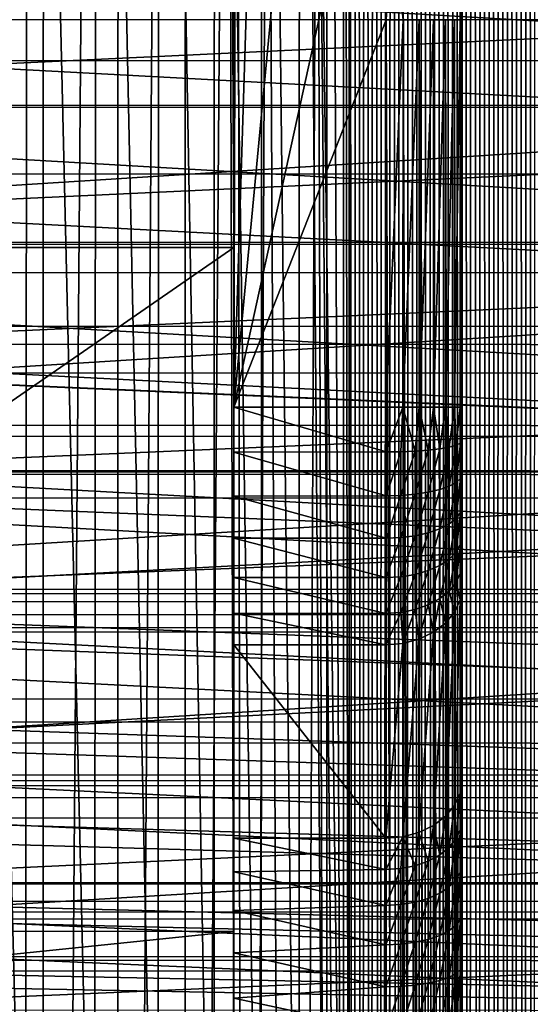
# Model space of a CAD drawing. Header units: metres. Extents: x -205 to 205, y -104 to 104.
# Tile 316 of 656: x -72.22 to -65.51, y -12.92 to 0.04. Entities that reach past the tile are written whole.
import ezdxf

# ---------------------------------------------------------------- set-up
doc = ezdxf.new("R2010")
doc.units = ezdxf.units.M
doc.layers.add('solid_01_2-CONSUMER_EHM_BOX_SW0001', color=7, linetype='CONTINUOUS')

msp = doc.modelspace()

# ---------------------------------------------------------------- linework, layer by layer
at = {"layer": 'solid_01_2-CONSUMER_EHM_BOX_SW0001'}
for points in [[(-200.010849, -74.958488), (-200.010773, 75.041512), (-0.010778, 75.04142)], [(-0.010849, -74.95858), (-200.010849, -74.958488), (-0.010778, 75.04142)], [(-72.977303, -62.878845, 75), (-71.906097, 62.433506, 75), (-72.963776, 62.954468, 75)], [(-72.977303, -62.878845, 75), (-71.91951, -62.358109, 75), (-71.906097, 62.433506, 75)], [(-71.91951, -62.358109, 75), (-70.92572, 61.778858, 75), (-71.906097, 62.433506, 75)], [(-71.91951, -62.358109, 75), (-70.938995, -61.703674, 75), (-70.92572, 61.778858, 75)], [(-70.938995, -61.703674, 75), (-70.038704, 61.001064, 75), (-70.92572, 61.778858, 75)], [(-70.938995, -61.703674, 75), (-70.051804, -60.926071, 75), (-70.038704, 61.001064, 75)], [(-70.051804, -60.926071, 75), (-69.493141, 14.287043, 75), (-70.038704, 61.001064, 75)], [(-67.891357, 25.041451, 1.5), (-67.831909, -57.8419, 1.5), (-67.794312, 57.908562, 1.5)], [(-67.831909, -57.8419, 1.5), (-67.719505, -57.792744, 1.5), (-67.794312, 57.908562, 1.5)], [(-67.719505, -57.792744, 1.5), (-67.681831, 57.860203, 1.5), (-67.794312, 57.908562, 1.5)], [(-67.719505, -57.792744, 1.5), (-67.605576, -57.745773, 1.5), (-67.681831, 57.860203, 1.5)], [(-67.605576, -57.745773, 1.5), (-67.567947, 57.813984, 1.5), (-67.681831, 57.860203, 1.5)], [(-67.605576, -57.745773, 1.5), (-67.490395, -57.701077, 1.5), (-67.567947, 57.813984, 1.5)], [(-67.490395, -57.701077, 1.5), (-67.452911, 57.770031, 1.5), (-67.567947, 57.813984, 1.5)], [(-67.490395, -57.701077, 1.5), (-67.374199, -57.658749, 1.5), (-67.452911, 57.770031, 1.5)], [(-67.374199, -57.658749, 1.5), (-67.336975, 57.728474, 1.5), (-67.452911, 57.770031, 1.5)], [(-67.374199, -57.658749, 1.5), (-67.257248, -57.618885, 1.5), (-67.336975, 57.728474, 1.5)], [(-67.257248, -57.618885, 1.5), (-67.220383, 57.689438, 1.5), (-67.336975, 57.728474, 1.5)], [(-67.257248, -57.618885, 1.5), (-67.139801, -57.581585, 1.5), (-67.220383, 57.689438, 1.5)], [(-67.139801, -57.581585, 1.5), (-67.103386, 57.653046, 1.5), (-67.220383, 57.689438, 1.5)], [(-67.139801, -57.581585, 1.5), (-67.02211, -57.546936, 1.5), (-67.103386, 57.653046, 1.5)], [(-67.02211, -57.546936, 1.5), (-66.986244, 57.619427, 1.5), (-67.103386, 57.653046, 1.5)], [(-67.02211, -57.546936, 1.5), (-66.904427, -57.515041, 1.5), (-66.986244, 57.619427, 1.5)], [(-66.904427, -57.515041, 1.5), (-66.869194, 57.588703, 1.5), (-66.986244, 57.619427, 1.5)], [(-66.904427, -57.515041, 1.5), (-66.787018, -57.485989, 1.5), (-66.869194, 57.588703, 1.5)], [(-66.787018, -57.485989, 1.5), (-66.751717, 57.560741, 1.5), (-66.869194, 57.588703, 1.5)], [(-66.787018, -57.485989, 1.5), (-66.669449, -57.45969, 1.5), (-66.751717, 57.560741, 1.5)], [(-66.669449, -57.45969, 1.5), (-66.633224, 57.535316, 1.5), (-66.751717, 57.560741, 1.5)], [(-66.669449, -57.45969, 1.5), (-66.551208, -57.435986, 1.5), (-66.633224, 57.535316, 1.5)], [(-66.551208, -57.435986, 1.5), (-66.51387, 57.512444, 1.5), (-66.633224, 57.535316, 1.5)], [(-66.551208, -57.435986, 1.5), (-66.432388, -57.414871, 1.5), (-66.51387, 57.512444, 1.5)], [(-66.432388, -57.414871, 1.5), (-66.393837, 57.492126, 1.5), (-66.51387, 57.512444, 1.5)], [(-66.432388, -57.414871, 1.5), (-66.313095, -57.396351, 1.5), (-66.393837, 57.492126, 1.5)], [(-66.313095, -57.396351, 1.5), (-66.2733, 57.474377, 1.5), (-66.393837, 57.492126, 1.5)], [(-66.313095, -57.396351, 1.5), (-66.193413, -57.380421, 1.5), (-66.2733, 57.474377, 1.5)], [(-66.193413, -57.380421, 1.5), (-66.152412, 57.459194, 1.5), (-66.2733, 57.474377, 1.5)], [(-66.193413, -57.380421, 1.5), (-66.073456, -57.367085, 1.5), (-66.152412, 57.459194, 1.5)], [(-66.073456, -57.367085, 1.5), (-66.031349, 57.446594, 1.5), (-66.152412, 57.459194, 1.5)], [(-66.073456, -57.367085, 1.5), (-65.953308, -57.356335, 1.5), (-66.031349, 57.446594, 1.5)], [(-65.953308, -57.356335, 1.5), (-65.910286, 57.436581, 1.5), (-66.031349, 57.446594, 1.5)], [(-65.953308, -57.356335, 1.5), (-65.833076, -57.348175, 1.5), (-65.910286, 57.436581, 1.5)], [(-65.833076, -57.348175, 1.5), (-65.789383, 57.429161, 1.5), (-65.910286, 57.436581, 1.5)], [(-65.833076, -57.348175, 1.5), (-65.71286, -57.342609, 1.5), (-65.789383, 57.429161, 1.5)], [(-65.71286, -57.342609, 1.5), (-65.668823, 57.424343, 1.5), (-65.789383, 57.429161, 1.5)], [(-65.71286, -57.342609, 1.5), (-65.592758, -57.339626, 1.5), (-65.668823, 57.424343, 1.5)], [(-65.592758, -57.339626, 1.5), (-65.548759, 57.422134, 1.5), (-65.668823, 57.424343, 1.5)], [(-65.592758, -57.339626, 1.5), (-65.47287, -57.339233, 1.5), (-65.548759, 57.422134, 1.5)], [(-65.47287, -57.339233, 1.5), (-65.428864, 57.422527, 1.5), (-65.548759, 57.422134, 1.5)], [(-67.966209, 24.014843, 1.5), (-67.89138, -24.958549, 1.5), (-67.891357, 25.041451, 1.5)], [(-67.89138, -24.958549, 1.5), (-67.831909, -57.8419, 1.5), (-67.891357, 25.041451, 1.5)], [(-67.966209, 24.014843, 1.5), (-68.184288, 23.021564, 1.5), (-67.966019, -23.930836, 1.5)], [(-67.966209, 24.014843, 1.5), (-67.966019, -23.930836, 1.5), (-67.89138, -24.958549, 1.5)], [(-68.184288, 23.021564, 1.5), (-68.544762, 22.063871, 1.5), (-68.186424, -22.932539, 1.5)], [(-68.184288, 23.021564, 1.5), (-68.186424, -22.932539, 1.5), (-67.966019, -23.930836, 1.5)], [(-83.907471, -2.960126, 63.099998), (-69.504471, 22.103218, 63.099998), (-69.493141, 14.287085, 63.099998)], [(-83.907471, -2.960126, 63.099998), (-69.623573, 21.913668, 63.099998), (-69.504471, 22.103218, 63.099998)], [(-68.544762, 22.063871, 1.5), (-69.039803, 21.165899, 1.5), (-68.551567, -21.966539, 1.5)], [(-68.544762, 22.063871, 1.5), (-68.551567, -21.966539, 1.5), (-68.186424, -22.932539, 1.5)], [(-83.907471, -2.960126, 63.099998), (-69.782074, 21.755184, 63.099998), (-69.623573, 21.913668, 63.099998)], [(-83.907471, -2.960126, 63.099998), (-69.971642, 21.63611, 63.099998), (-69.782074, 21.755184, 63.099998)], [(-83.907471, -2.960126, 63.099998), (-70.182861, 21.562212, 63.099998), (-69.971642, 21.63611, 63.099998)], [(-83.907471, -2.960126, 63.099998), (-70.405495, 21.537128, 63.099998), (-70.182861, 21.562212, 63.099998)], [(-83.907471, -2.960126, 63.099998), (-72.301331, 21.537266, 63.099998), (-70.405495, 21.537128, 63.099998)], [(-69.039803, 21.165899, 1.5), (-69.65786, 20.347298, 1.5), (-69.051064, -21.065544, 1.5)], [(-69.039803, 21.165899, 1.5), (-69.051064, -21.065544, 1.5), (-68.551567, -21.966539, 1.5)], [(-69.65786, 20.347298, 1.5), (-70.389992, 19.625406, 1.5), (-69.673546, -20.246559, 1.5)], [(-69.65786, 20.347298, 1.5), (-69.673546, -20.246559, 1.5), (-69.051064, -21.065544, 1.5)], [(-70.389992, 19.625406, 1.5), (-71.215523, 19.018623, 1.5), (-70.410042, -19.525528, 1.5)], [(-70.389992, 19.625406, 1.5), (-70.410042, -19.525528, 1.5), (-69.673546, -20.246559, 1.5)], [(-71.215523, 19.018623, 1.5), (-72.121605, 18.534857, 1.5), (-71.239059, -18.920963, 1.5)], [(-71.215523, 19.018623, 1.5), (-71.239059, -18.920963, 1.5), (-70.410042, -19.525528, 1.5)], [(-72.121605, 18.534857, 1.5), (-73.090408, 18.186392, 1.5), (-72.147453, -18.440508, 1.5)], [(-72.121605, 18.534857, 1.5), (-72.147453, -18.440508, 1.5), (-71.239059, -18.920963, 1.5)], [(-73.090408, 18.186392, 1.5), (-73.116669, -18.096111, 1.5), (-72.147453, -18.440508, 1.5)], [(-83.907471, -2.960126, 63.099998), (-69.493141, 14.287085, 63.099998), (-69.407471, -2.962202, 63.099998)], [(-70.051804, -60.926071, 75), (-69.273949, -60.039104, 75), (-69.493141, 14.287043, 75)], [(-69.493141, 14.287085, 63.099998), (-69.361198, 11.669159, 63.099998), (-69.407471, -2.962202, 63.099998)], [(-69.273949, -60.039104, 75), (-69.361191, 11.669121, 75), (-69.493141, 14.287043, 75)], [(-69.361198, 11.669159, 63.099998), (-69.407768, -5.062517, 63.099998), (-69.407471, -2.962202, 63.099998)], [(-69.361198, 11.669159, 63.099998), (-68.966331, 9.07783, 63.099998), (-69.407768, -5.062517, 63.099998)], [(-69.273949, -60.039104, 75), (-68.966324, 9.077796, 75), (-69.361191, 11.669121, 75)], [(-68.966331, 9.07783, 63.099998), (-68.312561, 6.539456, 63.099998), (-69.407768, -5.062517, 63.099998)], [(-69.273949, -60.039104, 75), (-68.619232, -59.058781, 75), (-68.966324, 9.077796, 75)], [(-68.619232, -59.058781, 75), (-68.312546, 6.539425, 75), (-68.966324, 9.077796, 75)], [(-68.312561, 6.539456, 63.099998), (-67.406754, 4.080335, 63.099998), (-69.407768, -5.062517, 63.099998)], [(-68.619232, -59.058781, 75), (-68.098198, -58.001133, 75), (-68.312546, 6.539425, 75)], [(-68.312546, 6.539425, 75), (-67.490807, -55.727959, 75), (-67.406898, 2.058607, 75)], [(-67.719482, -56.882935, 75), (-67.490807, -55.727959, 75), (-68.312546, 6.539425, 75)], [(-68.098198, -58.001133, 75), (-67.719482, -56.882935, 75), (-68.312546, 6.539425, 75)], [(-67.406754, 4.080335, 63.099998), (-67.407043, 0.037213, 63.099998), (-69.407768, -5.062517, 63.099998)], [(-67.16478, 4.080317, 63.129715), (-67.407043, 0.037213, 63.099998), (-67.406754, 4.080335, 63.099998)], [(-67.16478, 4.080317, 63.129715), (-67.184517, 0.03748, 63.125072), (-67.407043, 0.037213, 63.099998)], [(-66.419067, 4.080264, 74.156464), (-66.432114, 0.037372, 74.222519), (-66.407043, 0.037105, 74)], [(-66.432114, 0.037372, 63.87748), (-66.406464, 4.080263, 64.099998), (-66.407043, 0.037105, 64.099998)], [(-66.419067, 4.080264, 74.156464), (-66.407043, 0.037105, 74), (-66.410027, 4.080264, 74.080902)], [(-66.410027, 4.080264, 74.080902), (-66.407043, 0.037105, 74), (-66.406464, 4.080263, 74)], [(-66.406464, 4.080263, 64.099998), (-66.406464, 4.080263, 74), (-66.407043, 0.037105, 74)], [(-66.407043, 0.037105, 64.099998), (-66.406464, 4.080263, 64.099998), (-66.407043, 0.037105, 74)], [(-46.500172, 0.03431, 41.999992), (-84.500168, 0.039726, 41.999992), (-84.499878, 2.071495, 41.88168)], [(-46.500172, 0.03431, 41.999992), (-84.499878, 2.071495, 41.88168), (-46.499882, 2.066105, 41.881676)], [(-67.407043, 0.037213, 75), (-67.406898, 2.058607, 75), (-67.490807, -55.727959, 75)], [(-67.184517, 0.03748, 74.97493), (-67.406898, 2.058607, 75), (-67.407043, 0.037213, 75)], [(-46.499901, 1.919465, 46.820545), (-84.499901, 1.924944, 46.820545), (-84.500244, -0.499419, 46.893497)], [(-46.499901, 1.919465, 46.820545), (-84.500244, -0.499419, 46.893497), (-46.500248, -0.50488, 46.893497)], [(-46.500332, -1.091686, 2.349644), (-84.500328, -1.08629, 2.349648), (-84.500015, 1.143287, 2.252324)], [(-46.500011, 1.137869, 2.252324), (-46.500332, -1.091686, 2.349644), (-84.500015, 1.143287, 2.252324)], [(-46.500076, 0.688409, 7.152124), (-84.500076, 0.693885, 7.152123), (-84.500336, -1.112733, 7.285743)], [(-46.500336, -1.118212, 7.285748), (-46.500076, 0.688409, 7.152124), (-84.500336, -1.112733, 7.285743)], [(-46.500462, -1.997097, 41.881672), (-84.500458, -1.991672, 41.881668), (-84.500168, 0.039726, 41.999992)], [(-46.500462, -1.997097, 41.881672), (-84.500168, 0.039726, 41.999992), (-46.500172, 0.03431, 41.999992)], [(-67.407768, -5.062804, 63.099998), (-69.407768, -5.062517, 63.099998), (-67.407043, 0.037213, 63.099998)], [(-67.490807, -55.727959, 75), (-67.414856, -54.562489, 75), (-67.407043, 0.037213, 75)], [(-67.193428, -54.562519, 74.975174), (-67.407043, 0.037213, 75), (-67.414856, -54.562489, 75)], [(-67.184517, 0.03748, 63.125072), (-67.407768, -5.062804, 63.099998), (-67.407043, 0.037213, 63.099998)], [(-67.184517, 0.03748, 63.125072), (-67.185249, -5.062835, 63.125072), (-67.407768, -5.062804, 63.099998)], [(-67.184517, 0.03748, 74.97493), (-67.407043, 0.037213, 75), (-67.193428, -54.562519, 74.975174)], [(-67.184517, 0.03748, 74.97493), (-67.193428, -54.562519, 74.975174), (-66.981781, -54.56255, 74.90136)], [(-67.184517, 0.03748, 63.125072), (-66.97316, 0.03745, 63.199032), (-67.185249, -5.062835, 63.125072)], [(-66.97316, 0.03745, 63.199032), (-66.973885, -5.062866, 63.199032), (-67.185249, -5.062835, 63.125072)], [(-66.97316, 0.03745, 74.90097), (-67.184517, 0.03748, 74.97493), (-66.981781, -54.56255, 74.90136)], [(-66.97316, 0.03745, 74.90097), (-66.981781, -54.56255, 74.90136), (-66.791893, -54.562576, 74.782249)], [(-66.97316, 0.03745, 63.199032), (-66.783554, 0.037423, 63.318169), (-66.973885, -5.062866, 63.199032)], [(-66.783554, 0.037423, 63.318169), (-66.784279, -5.062893, 63.318169), (-66.973885, -5.062866, 63.199032)], [(-66.783554, 0.037423, 74.78183), (-66.97316, 0.03745, 74.90097), (-66.791893, -54.562576, 74.782249)], [(-66.783554, 0.037423, 74.78183), (-66.791893, -54.562576, 74.782249), (-66.633308, -54.562599, 74.62384)], [(-66.783554, 0.037423, 63.318169), (-66.625206, 0.0374, 63.476509), (-66.784279, -5.062893, 63.318169)], [(-66.625206, 0.0374, 63.476509), (-66.625938, -5.062915, 63.476509), (-66.784279, -5.062893, 63.318169)], [(-66.625206, 0.0374, 74.623489), (-66.783554, 0.037423, 74.78183), (-66.633308, -54.562599, 74.62384)], [(-66.625206, 0.0374, 74.623489), (-66.633308, -54.562599, 74.62384), (-66.513985, -54.562618, 74.43409)], [(-66.625206, 0.0374, 63.476509), (-66.506073, 0.037383, 63.666115), (-66.625938, -5.062915, 63.476509)], [(-66.506073, 0.037383, 63.666115), (-66.506805, -5.062932, 63.666115), (-66.625938, -5.062915, 63.476509)], [(-66.506073, 0.037383, 74.433884), (-66.625206, 0.0374, 74.623489), (-66.513985, -54.562618, 74.43409)], [(-66.506073, 0.037383, 74.433884), (-66.513985, -54.562618, 74.43409), (-66.439926, -54.562626, 74.222519)], [(-66.506073, 0.037383, 63.666115), (-66.432114, 0.037372, 63.87748), (-66.506805, -5.062932, 63.666115)], [(-66.432114, 0.037372, 63.87748), (-66.432846, -5.062943, 63.87748), (-66.506805, -5.062932, 63.666115)], [(-66.432114, 0.037372, 74.222519), (-66.506073, 0.037383, 74.433884), (-66.439926, -54.562626, 74.222519)], [(-66.432114, 0.037372, 74.222519), (-66.439926, -54.562626, 74.222519), (-66.414856, -54.56263, 74)], [(-66.432114, 0.037372, 63.87748), (-66.407043, 0.037105, 64.099998), (-66.432846, -5.062943, 63.87748)], [(-66.432846, -5.062943, 63.87748), (-66.407043, 0.037105, 64.099998), (-66.407768, -5.062947, 64.099998)], [(-66.432114, 0.037372, 74.222519), (-66.414856, -54.56263, 74), (-66.407043, 0.037105, 74)], [(-66.408928, -13.127284, 69.946754), (-66.407043, 0.037105, 74), (-66.414856, -54.56263, 74)], [(-66.408928, -13.127284, 69.946754), (-66.408821, -12.406877, 69.78791), (-66.407043, 0.037105, 74)], [(-66.408821, -12.406877, 69.78791), (-66.408722, -11.716921, 69.526802), (-66.407043, 0.037105, 74)], [(-66.408722, -11.716921, 69.526802), (-66.407043, 0.037105, 64.099998), (-66.407043, 0.037105, 74)], [(-66.408722, -11.716921, 69.526802), (-66.40863, -11.071856, 69.168877), (-66.407043, 0.037105, 64.099998)], [(-66.40863, -11.071856, 69.168877), (-66.408546, -10.485178, 68.721642), (-66.407043, 0.037105, 64.099998)], [(-66.408546, -10.485178, 68.721642), (-66.407768, -5.062947, 64.099998), (-66.407043, 0.037105, 64.099998)], [(-46.500248, -0.50488, 46.893497), (-84.500244, -0.499419, 46.893497), (-84.500595, -2.917204, 46.703945)], [(-46.500248, -0.50488, 46.893497), (-84.500595, -2.917204, 46.703945), (-46.500595, -2.922658, 46.703941)], [(-46.500648, -3.29645, 2.696016), (-84.500648, -3.29105, 2.696025), (-84.500328, -1.08629, 2.349648)], [(-46.500336, -1.118212, 7.285748), (-84.500336, -1.112733, 7.285743), (-84.500587, -2.889976, 7.636156)], [(-46.500591, -2.895425, 7.636158), (-46.500336, -1.118212, 7.285748), (-84.500587, -2.889976, 7.636156)], [(-46.500332, -1.091686, 2.349644), (-46.500648, -3.29645, 2.696016), (-84.500328, -1.08629, 2.349648)], [(-46.500748, -4.00106, 41.528336), (-84.500748, -3.99563, 41.528332), (-84.500458, -1.991672, 41.881668)], [(-46.500748, -4.00106, 41.528336), (-84.500458, -1.991672, 41.881668), (-46.500462, -1.997097, 41.881672)], [(-46.500595, -2.922658, 46.703941), (-84.500595, -2.917204, 46.703945), (-84.500938, -5.300379, 46.254101)], [(-46.500595, -2.922658, 46.703941), (-84.500938, -5.300379, 46.254101), (-46.500935, -5.305828, 46.254097)], [(-46.500591, -2.895425, 7.636158), (-84.500587, -2.889976, 7.636156), (-84.500839, -4.611955, 8.198239)], [(-46.500835, -4.617381, 8.198234), (-46.500591, -2.895425, 7.636158), (-84.500839, -4.611955, 8.198239)], [(-83.907471, -2.960126, 69.5), (-83.907471, -2.960126, 63.099998), (-69.407471, -2.962202, 63.099998)], [(-83.907471, -2.960126, 69.5), (-69.407471, -2.962202, 63.099998), (-82.407471, -2.960341, 69.5)], [(-82.40876, -11.96034, 72), (-82.407471, -2.960341, 72), (-69.407471, -2.962202, 72)], [(-82.40876, -11.96034, 72), (-69.407471, -2.962202, 72), (-69.40876, -11.962202, 72)], [(-82.407471, -2.960341, 72), (-69.407471, -2.962202, 63.099998), (-69.407471, -2.962202, 72)], [(-82.407471, -2.960341, 69.5), (-69.407471, -2.962202, 63.099998), (-82.407471, -2.960341, 72)], [(-69.40876, -11.962202, 72), (-69.407471, -2.962202, 72), (-69.40876, -11.962202, 69)], [(-69.408722, -11.685568, 68.37471), (-69.40876, -11.962202, 69), (-69.407471, -2.962202, 72)], [(-69.408646, -11.178122, 67.99958), (-69.408722, -11.685568, 68.37471), (-69.407471, -2.962202, 72)], [(-69.408585, -10.734015, 67.550735), (-69.408646, -11.178122, 67.99958), (-69.407471, -2.962202, 72)], [(-69.408218, -8.190389, 64.549263), (-69.408585, -10.734015, 67.550735), (-69.407471, -2.962202, 72)], [(-69.408157, -7.775559, 64.126015), (-69.408218, -8.190389, 64.549263), (-69.407471, -2.962202, 72)], [(-69.408089, -7.304389, 63.76722), (-69.408157, -7.775559, 64.126015), (-69.407471, -2.962202, 72)], [(-69.40802, -6.786173, 63.479912), (-69.408089, -7.304389, 63.76722), (-69.407471, -2.962202, 72)], [(-69.407936, -6.231952, 63.270321), (-69.40802, -6.786173, 63.479912), (-69.407471, -2.962202, 72)], [(-69.407852, -5.653604, 63.142838), (-69.407936, -6.231952, 63.270321), (-69.407471, -2.962202, 72)], [(-69.407768, -5.062517, 63.099998), (-69.407852, -5.653604, 63.142838), (-69.407471, -2.962202, 72)], [(-69.407768, -5.062517, 63.099998), (-69.407471, -2.962202, 72), (-69.407471, -2.962202, 63.099998)], [(-46.500957, -5.448414, 3.287052), (-84.500954, -5.443007, 3.287064), (-84.500648, -3.29105, 2.696025)], [(-46.500648, -3.29645, 2.696016), (-46.500957, -5.448414, 3.287052), (-84.500648, -3.29105, 2.696025)], [(-46.501026, -5.950834, 40.944622), (-84.50103, -5.945394, 40.944622), (-84.500748, -3.99563, 41.528332)], [(-46.501026, -5.950834, 40.944622), (-84.500748, -3.99563, 41.528332), (-46.500748, -4.00106, 41.528336)], [(-84.500786, -4.235293, 36.246159), (-84.501022, -5.911191, 40.850651), (-46.501022, -5.916632, 40.850651)], [(-46.501022, -5.9025, 35.524918), (-84.501022, -5.897084, 35.524906), (-84.500786, -4.235293, 36.246159)], [(-84.500786, -4.235293, 36.246159), (-46.501022, -5.916632, 40.850651), (-46.500782, -4.240733, 36.246159)], [(-46.501022, -5.9025, 35.524918), (-84.500786, -4.235293, 36.246159), (-46.500782, -4.240733, 36.246159)], [(-46.500835, -4.617381, 8.198234), (-84.500839, -4.611955, 8.198239), (-84.501068, -6.253451, 8.963682)], [(-46.501072, -6.258863, 8.963667), (-46.500835, -4.617381, 8.198234), (-84.501068, -6.253451, 8.963682)], [(-67.407852, -5.651374, 63.142467), (-69.407852, -5.653604, 63.142838), (-69.407768, -5.062517, 63.099998)], [(-67.407852, -5.651374, 63.142467), (-69.407768, -5.062517, 63.099998), (-67.407768, -5.062804, 63.099998)], [(-67.407852, -5.651374, 63.142467), (-67.407768, -5.062804, 63.099998), (-67.185249, -5.062835, 63.125072)], [(-67.212761, -5.648643, 63.16148), (-67.407852, -5.651374, 63.142467), (-67.185249, -5.062835, 63.125072)], [(-67.025169, -5.640501, 63.217796), (-67.212761, -5.648643, 63.16148), (-67.185249, -5.062835, 63.125072)], [(-67.025169, -5.640501, 63.217796), (-67.185249, -5.062835, 63.125072), (-66.973885, -5.062866, 63.199032)], [(-66.85228, -5.627261, 63.30925), (-67.025169, -5.640501, 63.217796), (-66.973885, -5.062866, 63.199032)], [(-66.85228, -5.627261, 63.30925), (-66.973885, -5.062866, 63.199032), (-66.784279, -5.062893, 63.318169)], [(-66.700745, -5.609429, 63.432323), (-66.85228, -5.627261, 63.30925), (-66.784279, -5.062893, 63.318169)], [(-66.700745, -5.609429, 63.432323), (-66.784279, -5.062893, 63.318169), (-66.625938, -5.062915, 63.476509)], [(-66.576378, -5.587694, 63.582291), (-66.700745, -5.609429, 63.432323), (-66.625938, -5.062915, 63.476509)], [(-66.576378, -5.587694, 63.582291), (-66.625938, -5.062915, 63.476509), (-66.506805, -5.062932, 63.666115)], [(-66.483963, -5.562888, 63.753387), (-66.576378, -5.587694, 63.582291), (-66.506805, -5.062932, 63.666115)], [(-66.483963, -5.562888, 63.753387), (-66.506805, -5.062932, 63.666115), (-66.432846, -5.062943, 63.87748)], [(-66.427055, -5.535967, 63.939037), (-66.483963, -5.562888, 63.753387), (-66.432846, -5.062943, 63.87748)], [(-66.427055, -5.535967, 63.939037), (-66.432846, -5.062943, 63.87748), (-66.407768, -5.062947, 64.099998)], [(-66.427055, -5.535967, 63.939037), (-66.407768, -5.062947, 64.099998), (-66.407837, -5.507918, 64.132103)], [(-66.408546, -10.485178, 68.721642), (-66.407837, -5.507918, 64.132103), (-66.407768, -5.062947, 64.099998)], [(-46.500935, -5.305828, 46.254097), (-84.500938, -5.300379, 46.254101), (-84.501266, -7.621292, 45.549114)], [(-46.500935, -5.305828, 46.254097), (-84.501266, -7.621292, 45.549114), (-46.501266, -7.626732, 45.549114)], [(-46.501251, -7.520525, 4.115252), (-84.501251, -7.515109, 4.115263), (-84.500954, -5.443007, 3.287064)], [(-46.500957, -5.448414, 3.287052), (-46.501251, -7.520525, 4.115252), (-84.500954, -5.443007, 3.287064)], [(-66.576454, -6.104128, 63.695847), (-66.576378, -5.587694, 63.582291), (-66.483963, -5.562888, 63.753387)], [(-66.484032, -6.054899, 63.861572), (-66.576454, -6.104128, 63.695847), (-66.483963, -5.562888, 63.753387)], [(-66.484032, -6.054899, 63.861572), (-66.483963, -5.562888, 63.753387), (-66.427055, -5.535967, 63.939037)], [(-66.427124, -6.001475, 64.041397), (-66.484032, -6.054899, 63.861572), (-66.427055, -5.535967, 63.939037)], [(-66.427124, -6.001475, 64.041397), (-66.407837, -5.507918, 64.132103), (-66.407845, -5.59533, 64.146065)], [(-66.427124, -6.001475, 64.041397), (-66.427055, -5.535967, 63.939037), (-66.407837, -5.507918, 64.132103)], [(-66.408546, -10.485178, 68.721642), (-66.407845, -5.59533, 64.146065), (-66.407837, -5.507918, 64.132103)], [(-67.407936, -6.230595, 63.269825), (-69.407936, -6.231952, 63.270321), (-69.407852, -5.653604, 63.142838)], [(-67.407936, -6.230595, 63.269825), (-69.407852, -5.653604, 63.142838), (-67.407852, -5.651374, 63.142467)], [(-67.407936, -6.230595, 63.269825), (-67.407852, -5.651374, 63.142467), (-67.212761, -5.648643, 63.16148)], [(-67.212845, -6.22515, 63.288246), (-67.407936, -6.230595, 63.269825), (-67.212761, -5.648643, 63.16148)], [(-67.212845, -6.22515, 63.288246), (-67.212761, -5.648643, 63.16148), (-67.025169, -5.640501, 63.217796)], [(-67.025253, -6.208969, 63.342793), (-67.212845, -6.22515, 63.288246), (-67.025169, -5.640501, 63.217796)], [(-67.025253, -6.208969, 63.342793), (-67.025169, -5.640501, 63.217796), (-66.85228, -5.627261, 63.30925)], [(-66.852364, -6.182673, 63.431377), (-67.025253, -6.208969, 63.342793), (-66.85228, -5.627261, 63.30925)], [(-66.852364, -6.182673, 63.431377), (-66.85228, -5.627261, 63.30925), (-66.700745, -5.609429, 63.432323)], [(-66.700821, -6.147272, 63.550587), (-66.852364, -6.182673, 63.431377), (-66.700745, -5.609429, 63.432323)], [(-66.700821, -6.147272, 63.550587), (-66.700745, -5.609429, 63.432323), (-66.576378, -5.587694, 63.582291)], [(-66.576454, -6.104128, 63.695847), (-66.700821, -6.147272, 63.550587), (-66.576378, -5.587694, 63.582291)], [(-66.427124, -6.001475, 64.041397), (-66.407845, -5.59533, 64.146065), (-66.407898, -5.945876, 64.228401)], [(-66.408546, -10.485178, 68.721642), (-66.407898, -5.945876, 64.228401), (-66.407845, -5.59533, 64.146065)], [(-46.501324, -8.022474, 40.055393), (-84.501328, -8.017035, 40.055393), (-84.50103, -5.945394, 40.944622)], [(-84.50132, -7.96229, 39.970936), (-46.501022, -5.916632, 40.850651), (-84.501022, -5.911191, 40.850651)], [(-46.501316, -7.967739, 39.970928), (-46.501022, -5.916632, 40.850651), (-84.50132, -7.96229, 39.970936)], [(-46.501244, -7.464874, 34.608826), (-84.501244, -7.459457, 34.60881), (-84.501022, -5.897084, 35.524906)], [(-46.501324, -8.022474, 40.055393), (-84.50103, -5.945394, 40.944622), (-46.501026, -5.950834, 40.944622)], [(-46.501022, -5.9025, 35.524918), (-46.501244, -7.464874, 34.608826), (-84.501022, -5.897084, 35.524906)], [(-66.427185, -6.447347, 64.209839), (-66.407898, -5.945876, 64.228401), (-66.407921, -6.116114, 64.284386)], [(-66.427185, -6.447347, 64.209839), (-66.427124, -6.001475, 64.041397), (-66.407898, -5.945876, 64.228401)], [(-66.408546, -10.485178, 68.721642), (-66.407921, -6.116114, 64.284386), (-66.407898, -5.945876, 64.228401)], [(-66.576523, -6.598778, 63.882721), (-66.576454, -6.104128, 63.695847), (-66.484032, -6.054899, 63.861572)], [(-66.4841, -6.526154, 64.039612), (-66.576523, -6.598778, 63.882721), (-66.484032, -6.054899, 63.861572)], [(-66.4841, -6.526154, 64.039612), (-66.484032, -6.054899, 63.861572), (-66.427124, -6.001475, 64.041397)], [(-66.427185, -6.447347, 64.209839), (-66.4841, -6.526154, 64.039612), (-66.427124, -6.001475, 64.041397)], [(-67.212929, -6.777337, 63.496857), (-67.212845, -6.22515, 63.288246), (-67.025253, -6.208969, 63.342793)], [(-67.02533, -6.753455, 63.548496), (-67.212929, -6.777337, 63.496857), (-67.025253, -6.208969, 63.342793)], [(-67.02533, -6.753455, 63.548496), (-67.025253, -6.208969, 63.342793), (-66.852364, -6.182673, 63.431377)], [(-66.85244, -6.714655, 63.632355), (-67.02533, -6.753455, 63.548496), (-66.852364, -6.182673, 63.431377)], [(-66.85244, -6.714655, 63.632355), (-66.852364, -6.182673, 63.431377), (-66.700821, -6.147272, 63.550587)], [(-66.700897, -6.662426, 63.745209), (-66.85244, -6.714655, 63.632355), (-66.700821, -6.147272, 63.550587)], [(-66.700897, -6.662426, 63.745209), (-66.700821, -6.147272, 63.550587), (-66.576454, -6.104128, 63.695847)], [(-66.576523, -6.598778, 63.882721), (-66.700897, -6.662426, 63.745209), (-66.576454, -6.104128, 63.695847)], [(-66.427185, -6.447347, 64.209839), (-66.407921, -6.116114, 64.284386), (-66.407959, -6.365381, 64.386879)], [(-66.408546, -10.485178, 68.721642), (-66.40847, -9.971548, 68.197258), (-66.407921, -6.116114, 64.284386)], [(-66.40847, -9.971548, 68.197258), (-66.407959, -6.365381, 64.386879), (-66.407921, -6.116114, 64.284386)], [(-46.501072, -6.258863, 8.963667), (-84.501068, -6.253451, 8.963682), (-84.501289, -7.790898, 9.921496)], [(-46.501293, -7.796279, 9.921455), (-46.501072, -6.258863, 8.963667), (-84.501289, -7.790898, 9.921496)], [(-67.40802, -6.785382, 63.47942), (-69.40802, -6.786173, 63.479912), (-69.407936, -6.231952, 63.270321)], [(-67.40802, -6.785382, 63.47942), (-69.407936, -6.231952, 63.270321), (-67.407936, -6.230595, 63.269825)], [(-67.40802, -6.785382, 63.47942), (-67.407936, -6.230595, 63.269825), (-67.212845, -6.22515, 63.288246)], [(-67.212929, -6.777337, 63.496857), (-67.40802, -6.785382, 63.47942), (-67.212845, -6.22515, 63.288246)], [(-66.484161, -6.966794, 64.283768), (-66.4841, -6.526154, 64.039612), (-66.427185, -6.447347, 64.209839)], [(-66.427246, -6.864252, 64.440849), (-66.484161, -6.966794, 64.283768), (-66.427185, -6.447347, 64.209839)], [(-66.427246, -6.864252, 64.440849), (-66.407959, -6.365381, 64.386879), (-66.40799, -6.60636, 64.511536)], [(-66.427246, -6.864252, 64.440849), (-66.427185, -6.447347, 64.209839), (-66.407959, -6.365381, 64.386879)], [(-66.40847, -9.971548, 68.197258), (-66.40799, -6.60636, 64.511536), (-66.407959, -6.365381, 64.386879)], [(-66.700966, -7.144114, 64.012115), (-66.700897, -6.662426, 63.745209), (-66.576523, -6.598778, 63.882721)], [(-66.576584, -7.061292, 64.139), (-66.700966, -7.144114, 64.012115), (-66.576523, -6.598778, 63.882721)], [(-66.576584, -7.061292, 64.139), (-66.576523, -6.598778, 63.882721), (-66.4841, -6.526154, 64.039612)], [(-66.484161, -6.966794, 64.283768), (-66.576584, -7.061292, 64.139), (-66.4841, -6.526154, 64.039612)], [(-66.427246, -6.864252, 64.440849), (-66.40799, -6.60636, 64.511536), (-66.408012, -6.757634, 64.604233)], [(-66.40847, -9.971548, 68.197258), (-66.408012, -6.757634, 64.604233), (-66.40799, -6.60636, 64.511536)], [(-67.025406, -7.262569, 63.830597), (-67.02533, -6.753455, 63.548496), (-66.85244, -6.714655, 63.632355)], [(-66.852509, -7.212077, 63.907978), (-67.025406, -7.262569, 63.830597), (-66.85244, -6.714655, 63.632355)], [(-66.852509, -7.212077, 63.907978), (-66.85244, -6.714655, 63.632355), (-66.700897, -6.662426, 63.745209)], [(-66.700966, -7.144114, 64.012115), (-66.852509, -7.212077, 63.907978), (-66.700897, -6.662426, 63.745209)], [(-67.408089, -7.304127, 63.766857), (-69.408089, -7.304389, 63.76722), (-69.40802, -6.786173, 63.479912)], [(-67.408089, -7.304127, 63.766857), (-69.40802, -6.786173, 63.479912), (-67.40802, -6.785382, 63.47942)], [(-67.408089, -7.304127, 63.766857), (-67.40802, -6.785382, 63.47942), (-67.212929, -6.777337, 63.496857)], [(-67.212997, -7.293651, 63.782948), (-67.408089, -7.304127, 63.766857), (-67.212929, -6.777337, 63.496857)], [(-67.212997, -7.293651, 63.782948), (-67.212929, -6.777337, 63.496857), (-67.02533, -6.753455, 63.548496)], [(-67.025406, -7.262569, 63.830597), (-67.212997, -7.293651, 63.782948), (-67.02533, -6.753455, 63.548496)], [(-66.427246, -6.864252, 64.440849), (-66.427299, -7.243469, 64.729591), (-66.484222, -7.3676, 64.588943)], [(-66.427246, -6.864252, 64.440849), (-66.484222, -7.3676, 64.588943), (-66.484161, -6.966794, 64.283768)], [(-66.427299, -7.243469, 64.729591), (-66.408012, -6.757634, 64.604233), (-66.408058, -7.048585, 64.819412)], [(-66.427246, -6.864252, 64.440849), (-66.408012, -6.757634, 64.604233), (-66.427299, -7.243469, 64.729591)], [(-66.40847, -9.971548, 68.197258), (-66.408058, -7.048585, 64.819412), (-66.408012, -6.757634, 64.604233)], [(-66.484161, -6.966794, 64.283768), (-66.484222, -7.3676, 64.588943), (-66.576645, -7.481995, 64.459328)], [(-66.484161, -6.966794, 64.283768), (-66.576645, -7.481995, 64.459328), (-66.576584, -7.061292, 64.139)], [(-66.576584, -7.061292, 64.139), (-66.576645, -7.481995, 64.459328), (-66.701027, -7.582256, 64.345718)], [(-66.576584, -7.061292, 64.139), (-66.701027, -7.582256, 64.345718), (-66.700966, -7.144114, 64.012115)], [(-66.433205, -7.59768, 65.051918), (-66.408066, -7.114405, 64.875877), (-66.408112, -7.427923, 65.195786)], [(-66.427299, -7.243469, 64.729591), (-66.408066, -7.114405, 64.875877), (-66.433205, -7.59768, 65.051918)], [(-66.427299, -7.243469, 64.729591), (-66.408058, -7.048585, 64.819412), (-66.408066, -7.114405, 64.875877)], [(-66.40847, -9.971548, 68.197258), (-66.408066, -7.114405, 64.875877), (-66.408058, -7.048585, 64.819412)], [(-66.40847, -9.971548, 68.197258), (-66.408112, -7.427923, 65.195786), (-66.408066, -7.114405, 64.875877)], [(-66.852509, -7.212077, 63.907978), (-66.852577, -7.664532, 64.25248), (-67.025467, -7.725659, 64.183197)], [(-66.852509, -7.212077, 63.907978), (-67.025467, -7.725659, 64.183197), (-67.025406, -7.262569, 63.830597)], [(-66.700966, -7.144114, 64.012115), (-66.701027, -7.582256, 64.345718), (-66.852577, -7.664532, 64.25248)], [(-66.700966, -7.144114, 64.012115), (-66.852577, -7.664532, 64.25248), (-66.852509, -7.212077, 63.907978)], [(-66.484222, -7.3676, 64.588943), (-66.427299, -7.243469, 64.729591), (-66.433205, -7.59768, 65.051918)], [(-67.408157, -7.775977, 64.126129), (-69.408157, -7.775559, 64.126015), (-69.408089, -7.304389, 63.76722)], [(-67.408089, -7.304127, 63.766857), (-67.408157, -7.775977, 64.126129), (-69.408089, -7.304389, 63.76722)], [(-67.212997, -7.293651, 63.782948), (-67.213066, -7.763289, 64.140533), (-67.408157, -7.775977, 64.126129)], [(-67.212997, -7.293651, 63.782948), (-67.408157, -7.775977, 64.126129), (-67.408089, -7.304127, 63.766857)], [(-67.025406, -7.262569, 63.830597), (-67.025467, -7.725659, 64.183197), (-67.213066, -7.763289, 64.140533)], [(-67.025406, -7.262569, 63.830597), (-67.213066, -7.763289, 64.140533), (-67.212997, -7.293651, 63.782948)], [(-66.576645, -7.481995, 64.459328), (-66.484222, -7.3676, 64.588943), (-66.507187, -7.758917, 64.915268)], [(-66.484222, -7.3676, 64.588943), (-66.433205, -7.59768, 65.051918), (-66.507187, -7.758917, 64.915268)], [(-46.501534, -9.486891, 5.170224), (-84.501534, -9.481474, 5.170238), (-84.501251, -7.515109, 4.115263)], [(-46.50145, -8.905444, 33.511116), (-84.50145, -8.900031, 33.511093), (-84.501244, -7.459457, 34.60881)], [(-46.501251, -7.520525, 4.115252), (-46.501534, -9.486891, 5.170224), (-84.501251, -7.515109, 4.115263)], [(-46.501244, -7.464874, 34.608826), (-46.50145, -8.905444, 33.511116), (-84.501244, -7.459457, 34.60881)], [(-66.701027, -7.582256, 64.345718), (-66.576645, -7.481995, 64.459328), (-66.626343, -7.903549, 64.792686)], [(-66.576645, -7.481995, 64.459328), (-66.507187, -7.758917, 64.915268), (-66.626343, -7.903549, 64.792686)], [(-66.433571, -10.141305, 68.053398), (-66.408112, -7.427923, 65.195786), (-66.40847, -9.971548, 68.197258)], [(-66.433571, -10.141305, 68.053398), (-66.433205, -7.59768, 65.051918), (-66.408112, -7.427923, 65.195786)], [(-46.501266, -7.626732, 45.549114), (-84.501266, -7.621292, 45.549114), (-84.501617, -10.043085, 44.51968)], [(-46.501266, -7.626732, 45.549114), (-84.501617, -10.043085, 44.51968), (-46.501614, -10.048526, 44.51968)], [(-66.852577, -7.664532, 64.25248), (-66.701027, -7.582256, 64.345718), (-66.784706, -8.024325, 64.690315)], [(-66.701027, -7.582256, 64.345718), (-66.626343, -7.903549, 64.792686), (-66.784706, -8.024325, 64.690315)], [(-66.507553, -10.302542, 67.916748), (-66.507187, -7.758917, 64.915268), (-66.433205, -7.59768, 65.051918)], [(-66.433571, -10.141305, 68.053398), (-66.507553, -10.302542, 67.916748), (-66.433205, -7.59768, 65.051918)], [(-67.213066, -7.763289, 64.140533), (-67.185692, -8.17158, 64.565468), (-67.408218, -8.190676, 64.549263)], [(-67.408157, -7.775977, 64.126129), (-67.213066, -7.763289, 64.140533), (-67.408218, -8.190676, 64.549263)], [(-67.213066, -7.763289, 64.140533), (-67.025467, -7.725659, 64.183197), (-67.185692, -8.17158, 64.565468)], [(-67.025467, -7.725659, 64.183197), (-66.974327, -8.115187, 64.613289), (-67.185692, -8.17158, 64.565468)], [(-67.025467, -7.725659, 64.183197), (-66.852577, -7.664532, 64.25248), (-66.974327, -8.115187, 64.613289)], [(-66.852577, -7.664532, 64.25248), (-66.784706, -8.024325, 64.690315), (-66.974327, -8.115187, 64.613289)], [(-66.626709, -10.447175, 67.794159), (-66.626343, -7.903549, 64.792686), (-66.507187, -7.758917, 64.915268)], [(-66.507553, -10.302542, 67.916748), (-66.626709, -10.447175, 67.794159), (-66.507187, -7.758917, 64.915268)], [(-46.501495, -9.207105, 11.057653), (-84.501289, -7.790898, 9.921496), (-84.501495, -9.201761, 11.057743)], [(-46.501495, -9.207105, 11.057653), (-46.501293, -7.796279, 9.921455), (-84.501289, -7.790898, 9.921496)], [(-67.408218, -8.190676, 64.549263), (-69.408218, -8.190389, 64.549263), (-69.408157, -7.775559, 64.126015)], [(-67.408157, -7.775977, 64.126129), (-67.408218, -8.190676, 64.549263), (-69.408157, -7.775559, 64.126015)], [(-66.785072, -10.56795, 67.691788), (-66.784706, -8.024325, 64.690315), (-66.626343, -7.903549, 64.792686)], [(-66.626709, -10.447175, 67.794159), (-66.785072, -10.56795, 67.691788), (-66.626343, -7.903549, 64.792686)], [(-46.501606, -9.980626, 38.93882), (-84.501602, -9.975186, 38.93882), (-84.501328, -8.017035, 40.055393)], [(-46.501316, -7.967739, 39.970928), (-84.50132, -7.96229, 39.970936), (-84.501595, -9.901668, 38.867279)], [(-46.501595, -9.90712, 38.867271), (-46.501316, -7.967739, 39.970928), (-84.501595, -9.901668, 38.867279)], [(-46.501606, -9.980626, 38.93882), (-84.501328, -8.017035, 40.055393), (-46.501324, -8.022474, 40.055393)], [(-66.974686, -10.658813, 67.614761), (-66.974327, -8.115187, 64.613289), (-66.784706, -8.024325, 64.690315)], [(-66.785072, -10.56795, 67.691788), (-66.974686, -10.658813, 67.614761), (-66.784706, -8.024325, 64.690315)], [(-67.186058, -10.715205, 67.566948), (-67.185692, -8.17158, 64.565468), (-66.974327, -8.115187, 64.613289)], [(-66.974686, -10.658813, 67.614761), (-67.186058, -10.715205, 67.566948), (-66.974327, -8.115187, 64.613289)], [(-67.408585, -10.734301, 67.550735), (-69.408585, -10.734015, 67.550735), (-69.408218, -8.190389, 64.549263)], [(-67.408585, -10.734301, 67.550735), (-69.408218, -8.190389, 64.549263), (-67.408218, -8.190676, 64.549263)], [(-67.408585, -10.734301, 67.550735), (-67.408218, -8.190676, 64.549263), (-67.185692, -8.17158, 64.565468)], [(-67.186058, -10.715205, 67.566948), (-67.408585, -10.734301, 67.550735), (-67.185692, -8.17158, 64.565468)], [(-46.501637, -10.203505, 32.247486), (-84.501633, -10.198091, 32.247459), (-84.50145, -8.900031, 33.511093)], [(-46.50145, -8.905444, 33.511116), (-46.501637, -10.203505, 32.247486), (-84.50145, -8.900031, 33.511093)], [(-46.501675, -10.470742, 12.355712), (-84.501495, -9.201761, 11.057743), (-84.501671, -10.46538, 12.355803)], [(-46.501675, -10.470742, 12.355712), (-46.501495, -9.207105, 11.057653), (-84.501495, -9.201761, 11.057743)], [(-46.501797, -11.322905, 6.43881), (-84.501793, -11.317483, 6.438825), (-84.501534, -9.481474, 5.170238)], [(-46.501534, -9.486891, 5.170224), (-46.501797, -11.322905, 6.43881), (-84.501534, -9.481474, 5.170238)], [(-46.501865, -11.800682, 37.609009), (-84.501862, -11.795241, 37.609009), (-84.501602, -9.975186, 38.93882)], [(-46.501595, -9.90712, 38.867271), (-84.501595, -9.901668, 38.867279), (-84.501854, -11.705256, 37.553467)], [(-46.501854, -11.710712, 37.553452), (-46.501595, -9.90712, 38.867271), (-84.501854, -11.705256, 37.553467)], [(-46.501865, -11.800682, 37.609009), (-84.501602, -9.975186, 38.93882), (-46.501606, -9.980626, 38.93882)], [(-66.42778, -10.614364, 68.575455), (-66.433571, -10.141305, 68.053398), (-66.40847, -9.971548, 68.197258)], [(-66.42778, -10.614364, 68.575455), (-66.40847, -9.971548, 68.197258), (-66.408546, -10.485178, 68.721642)], [(-46.501614, -10.048526, 44.51968), (-84.501617, -10.043085, 44.51968), (-84.501945, -12.342439, 43.240578)], [(-46.501614, -10.048526, 44.51968), (-84.501945, -12.342439, 43.240578), (-46.501942, -12.347878, 43.240574)], [(-46.501801, -11.33971, 30.836664), (-84.501801, -11.334275, 30.836658), (-84.501633, -10.198091, 32.247459)], [(-46.501637, -10.203505, 32.247486), (-46.501801, -11.33971, 30.836664), (-84.501633, -10.198091, 32.247459)], [(-66.484703, -10.738577, 68.434883), (-66.507553, -10.302542, 67.916748), (-66.433571, -10.141305, 68.053398)], [(-66.42778, -10.614364, 68.575455), (-66.484703, -10.738577, 68.434883), (-66.433571, -10.141305, 68.053398)], [(-66.577133, -10.853046, 68.305328), (-66.626709, -10.447175, 67.794159), (-66.507553, -10.302542, 67.916748)], [(-66.484703, -10.738577, 68.434883), (-66.577133, -10.853046, 68.305328), (-66.507553, -10.302542, 67.916748)], [(-46.501831, -11.568459, 13.79628), (-84.501671, -10.46538, 12.355803), (-84.501831, -11.56308, 13.796371)], [(-46.501831, -11.568459, 13.79628), (-46.501675, -10.470742, 12.355712), (-84.501671, -10.46538, 12.355803)], [(-66.701508, -10.953374, 68.19178), (-66.785072, -10.56795, 67.691788), (-66.626709, -10.447175, 67.794159)], [(-66.577133, -10.853046, 68.305328), (-66.701508, -10.953374, 68.19178), (-66.626709, -10.447175, 67.794159)], [(-66.427864, -11.178598, 69.005585), (-66.408546, -10.485178, 68.721642), (-66.40863, -11.071856, 69.168877)], [(-66.427864, -11.178598, 69.005585), (-66.42778, -10.614364, 68.575455), (-66.408546, -10.485178, 68.721642)], [(-66.853058, -11.035703, 68.098587), (-66.974686, -10.658813, 67.614761), (-66.785072, -10.56795, 67.691788)], [(-66.701508, -10.953374, 68.19178), (-66.853058, -11.035703, 68.098587), (-66.785072, -10.56795, 67.691788)], [(-66.484779, -11.281232, 68.848564), (-66.484703, -10.738577, 68.434883), (-66.42778, -10.614364, 68.575455)], [(-66.427864, -11.178598, 69.005585), (-66.484779, -11.281232, 68.848564), (-66.42778, -10.614364, 68.575455)], [(-67.408646, -11.147222, 67.972305), (-69.408646, -11.178122, 67.99958), (-69.408585, -10.734015, 67.550735)], [(-67.408646, -11.147222, 67.972305), (-69.408585, -10.734015, 67.550735), (-67.408585, -10.734301, 67.550735)], [(-67.408646, -11.147222, 67.972305), (-67.408585, -10.734301, 67.550735), (-67.186058, -10.715205, 67.566948)], [(-67.213547, -11.134525, 67.986702), (-67.408646, -11.147222, 67.972305), (-67.186058, -10.715205, 67.566948)], [(-67.025955, -11.09687, 68.029343), (-67.213547, -11.134525, 67.986702), (-67.186058, -10.715205, 67.566948)], [(-67.025955, -11.09687, 68.029343), (-67.186058, -10.715205, 67.566948), (-66.974686, -10.658813, 67.614761)], [(-66.853058, -11.035703, 68.098587), (-67.025955, -11.09687, 68.029343), (-66.974686, -10.658813, 67.614761)], [(-66.577202, -11.375813, 68.70385), (-66.577133, -10.853046, 68.305328), (-66.484703, -10.738577, 68.434883)], [(-66.484779, -11.281232, 68.848564), (-66.577202, -11.375813, 68.70385), (-66.484703, -10.738577, 68.434883)], [(-66.701584, -11.458709, 68.577011), (-66.701508, -10.953374, 68.19178), (-66.577133, -10.853046, 68.305328)], [(-66.577202, -11.375813, 68.70385), (-66.701584, -11.458709, 68.577011), (-66.577133, -10.853046, 68.305328)], [(-66.853127, -11.526731, 68.472908), (-66.853058, -11.035703, 68.098587), (-66.701508, -10.953374, 68.19178)], [(-66.701584, -11.458709, 68.577011), (-66.853127, -11.526731, 68.472908), (-66.701508, -10.953374, 68.19178)], [(-67.213547, -11.134525, 67.986702), (-67.408707, -11.618863, 68.331848), (-67.408646, -11.147222, 67.972305)], [(-67.213615, -11.608377, 68.347931), (-67.408707, -11.618863, 68.331848), (-67.213547, -11.134525, 67.986702)], [(-67.213615, -11.608377, 68.347931), (-67.213547, -11.134525, 67.986702), (-67.025955, -11.09687, 68.029343)], [(-67.026024, -11.577269, 68.395561), (-67.213615, -11.608377, 68.347931), (-67.025955, -11.09687, 68.029343)], [(-67.026024, -11.577269, 68.395561), (-67.025955, -11.09687, 68.029343), (-66.853058, -11.035703, 68.098587)], [(-66.853127, -11.526731, 68.472908), (-67.026024, -11.577269, 68.395561), (-66.853058, -11.035703, 68.098587)], [(-66.427948, -11.798985, 69.349808), (-66.40863, -11.071856, 69.168877), (-66.408722, -11.716921, 69.526802)], [(-66.427948, -11.798985, 69.349808), (-66.427864, -11.178598, 69.005585), (-66.40863, -11.071856, 69.168877)], [(-67.408707, -11.618863, 68.331848), (-69.408722, -11.685568, 68.37471), (-69.408646, -11.178122, 67.99958)], [(-67.408646, -11.147222, 67.972305), (-67.408707, -11.618863, 68.331848), (-69.408646, -11.178122, 67.99958)], [(-66.484871, -11.877891, 69.179626), (-66.484779, -11.281232, 68.848564), (-66.427864, -11.178598, 69.005585)], [(-66.427948, -11.798985, 69.349808), (-66.484871, -11.877891, 69.179626), (-66.427864, -11.178598, 69.005585)], [(-46.502037, -13.005442, 7.905117), (-84.502037, -13.00002, 7.905137), (-84.501793, -11.317483, 6.438825)], [(-46.501938, -12.297523, 29.299217), (-84.501938, -12.292075, 29.299231), (-84.501801, -11.334275, 30.836658)], [(-46.501801, -11.33971, 30.836664), (-46.501938, -12.297523, 29.299217), (-84.501801, -11.334275, 30.836658)], [(-46.501797, -11.322905, 6.43881), (-46.502037, -13.005442, 7.905117), (-84.501793, -11.317483, 6.438825)], [(-66.70166, -12.014333, 68.8853), (-66.701584, -11.458709, 68.577011), (-66.577202, -11.375813, 68.70385)], [(-66.577286, -11.950604, 69.022774), (-66.70166, -12.014333, 68.8853), (-66.577202, -11.375813, 68.70385)], [(-66.577286, -11.950604, 69.022774), (-66.577202, -11.375813, 68.70385), (-66.484779, -11.281232, 68.848564)], [(-66.484871, -11.877891, 69.179626), (-66.577286, -11.950604, 69.022774), (-66.484779, -11.281232, 68.848564)], [(-67.026093, -12.105475, 68.688644), (-67.026024, -11.577269, 68.395561), (-66.853127, -11.526731, 68.472908)], [(-66.853203, -12.066627, 68.772476), (-67.026093, -12.105475, 68.688644), (-66.853127, -11.526731, 68.472908)], [(-66.853203, -12.066627, 68.772476), (-66.853127, -11.526731, 68.472908), (-66.701584, -11.458709, 68.577011)], [(-66.70166, -12.014333, 68.8853), (-66.853203, -12.066627, 68.772476), (-66.701584, -11.458709, 68.577011)], [(-46.501965, -12.484546, 15.358634), (-84.501831, -11.56308, 13.796371), (-84.501961, -12.479171, 15.358763)], [(-46.501965, -12.484546, 15.358634), (-46.501831, -11.568459, 13.79628), (-84.501831, -11.56308, 13.796371)], [(-67.408707, -11.618863, 68.331848), (-67.408783, -12.137443, 68.619583), (-69.408722, -11.685568, 68.37471)], [(-67.213615, -11.608377, 68.347931), (-67.408783, -12.137443, 68.619583), (-67.408707, -11.618863, 68.331848)], [(-67.213692, -12.129387, 68.637016), (-67.408783, -12.137443, 68.619583), (-67.213615, -11.608377, 68.347931)], [(-67.213692, -12.129387, 68.637016), (-67.213615, -11.608377, 68.347931), (-67.026024, -11.577269, 68.395561)], [(-67.026093, -12.105475, 68.688644), (-67.213692, -12.129387, 68.637016), (-67.026024, -11.577269, 68.395561)], [(-46.501854, -11.710712, 37.553452), (-84.501854, -11.705256, 37.553467), (-84.50209, -13.350637, 36.045784)], [(-46.502087, -13.356109, 36.045753), (-46.501854, -11.710712, 37.553452), (-84.50209, -13.350637, 36.045784)], [(-69.408722, -11.685568, 68.37471), (-69.408798, -12.244678, 68.66758), (-69.40876, -11.962202, 69)], [(-67.408783, -12.137443, 68.619583), (-69.408798, -12.244678, 68.66758), (-69.408722, -11.685568, 68.37471)], [(-66.428047, -12.462542, 69.600937), (-66.408722, -11.716921, 69.526802), (-66.408821, -12.406877, 69.78791)], [(-66.428047, -12.462542, 69.600937), (-66.427948, -11.798985, 69.349808), (-66.408722, -11.716921, 69.526802)], [(-46.502102, -13.459681, 36.08271), (-84.502106, -13.45424, 36.08271), (-84.501862, -11.795241, 37.609009)], [(-46.502102, -13.459681, 36.08271), (-84.501862, -11.795241, 37.609009), (-46.501865, -11.800682, 37.609009)], [(-66.577377, -12.565394, 69.255447), (-66.577286, -11.950604, 69.022774), (-66.484871, -11.877891, 69.179626)], [(-66.484962, -12.516069, 69.421143), (-66.577377, -12.565394, 69.255447), (-66.484871, -11.877891, 69.179626)], [(-66.484962, -12.516069, 69.421143), (-66.484871, -11.877891, 69.179626), (-66.427948, -11.798985, 69.349808)], [(-66.428047, -12.462542, 69.600937), (-66.484962, -12.516069, 69.421143), (-66.427948, -11.798985, 69.349808)], [(-83.908974, -13.460126, 63.099998), (-83.90876, -11.960126, 63.099998), (-69.40876, -11.962202, 69)], [(-83.908974, -13.460126, 63.099998), (-69.40876, -11.962202, 69), (-69.408974, -13.462202, 69)], [(-69.40876, -11.962202, 72), (-69.40876, -11.962202, 69), (-83.90876, -11.960126, 63.099998)], [(-82.40876, -11.96034, 69.5), (-69.40876, -11.962202, 72), (-83.90876, -11.960126, 63.099998)], [(-82.40876, -11.96034, 69.5), (-82.40876, -11.96034, 72), (-69.40876, -11.962202, 72)], [(-69.408882, -12.842458, 68.871239), (-69.408974, -13.462202, 69), (-69.40876, -11.962202, 69)], [(-69.408798, -12.244678, 68.66758), (-69.408882, -12.842458, 68.871239), (-69.40876, -11.962202, 69)], [(-66.853287, -12.644092, 68.99102), (-66.853203, -12.066627, 68.772476), (-66.70166, -12.014333, 68.8853)], [(-66.701744, -12.608623, 69.110207), (-66.853287, -12.644092, 68.99102), (-66.70166, -12.014333, 68.8853)], [(-66.701744, -12.608623, 69.110207), (-66.70166, -12.014333, 68.8853), (-66.577286, -11.950604, 69.022774)], [(-66.577377, -12.565394, 69.255447), (-66.701744, -12.608623, 69.110207), (-66.577286, -11.950604, 69.022774)], [(-67.408783, -12.137443, 68.619583), (-67.408867, -12.692108, 68.829498), (-69.408798, -12.244678, 68.66758)], [(-67.213692, -12.129387, 68.637016), (-67.408867, -12.692108, 68.829498), (-67.408783, -12.137443, 68.619583)], [(-67.213776, -12.686652, 68.847916), (-67.408867, -12.692108, 68.829498), (-67.213692, -12.129387, 68.637016)], [(-67.213776, -12.686652, 68.847916), (-67.213692, -12.129387, 68.637016), (-67.026093, -12.105475, 68.688644)], [(-67.026176, -12.670439, 68.902451), (-67.213776, -12.686652, 68.847916), (-67.026093, -12.105475, 68.688644)], [(-67.026176, -12.670439, 68.902451), (-67.026093, -12.105475, 68.688644), (-66.853203, -12.066627, 68.772476)], [(-66.853287, -12.644092, 68.99102), (-67.026176, -12.670439, 68.902451), (-66.853203, -12.066627, 68.772476)], [(-46.502045, -13.062964, 27.657721), (-84.502045, -13.057512, 27.657751), (-84.501938, -12.292075, 29.299231)], [(-46.501938, -12.297523, 29.299217), (-46.502045, -13.062964, 27.657721), (-84.501938, -12.292075, 29.299231)], [(-67.408867, -12.692108, 68.829498), (-69.408882, -12.842458, 68.871239), (-69.408798, -12.244678, 68.66758)], [(-46.501942, -12.347878, 43.240574), (-84.501945, -12.342439, 43.240578), (-84.502251, -14.493918, 41.726025)], [(-46.501942, -12.347878, 43.240574), (-84.502251, -14.493918, 41.726025), (-46.502251, -14.499358, 41.726025)], [(-66.428146, -13.155387, 69.7537), (-66.408821, -12.406877, 69.78791), (-66.408928, -13.127284, 69.946754)], [(-66.428146, -13.155387, 69.7537), (-66.428047, -12.462542, 69.600937), (-66.408821, -12.406877, 69.78791)], [(-46.502068, -13.20578, 17.020355), (-84.501961, -12.479171, 15.358763), (-84.502068, -13.20042, 17.020576)], [(-46.502068, -13.20578, 17.020355), (-46.501965, -12.484546, 15.358634), (-84.501961, -12.479171, 15.358763)], [(-66.701836, -13.229142, 69.247025), (-66.701744, -12.608623, 69.110207), (-66.577377, -12.565394, 69.255447)], [(-66.577469, -13.20732, 69.39698), (-66.701836, -13.229142, 69.247025), (-66.577377, -12.565394, 69.255447)], [(-66.577469, -13.20732, 69.39698), (-66.577377, -12.565394, 69.255447), (-66.484962, -12.516069, 69.421143)], [(-66.485054, -13.182416, 69.568062), (-66.577469, -13.20732, 69.39698), (-66.484962, -12.516069, 69.421143)], [(-66.485054, -13.182416, 69.568062), (-66.484962, -12.516069, 69.421143), (-66.428047, -12.462542, 69.600937)], [(-66.428146, -13.155387, 69.7537), (-66.485054, -13.182416, 69.568062), (-66.428047, -12.462542, 69.600937)], [(-67.408867, -12.692108, 68.829498), (-67.408943, -13.271255, 68.957191), (-69.408882, -12.842458, 68.871239)], [(-67.213776, -12.686652, 68.847916), (-67.408943, -13.271255, 68.957191), (-67.408867, -12.692108, 68.829498)], [(-67.213852, -13.268514, 68.976204), (-67.408943, -13.271255, 68.957191), (-67.213776, -12.686652, 68.847916)], [(-67.213852, -13.268514, 68.976204), (-67.213776, -12.686652, 68.847916), (-67.026176, -12.670439, 68.902451)], [(-67.02626, -13.260339, 69.032516), (-67.213852, -13.268514, 68.976204), (-67.026176, -12.670439, 68.902451)], [(-67.02626, -13.260339, 69.032516), (-67.026176, -12.670439, 68.902451), (-66.853287, -12.644092, 68.99102)], [(-66.853371, -13.247045, 69.123962), (-67.02626, -13.260339, 69.032516), (-66.853287, -12.644092, 68.99102)], [(-66.853371, -13.247045, 69.123962), (-66.853287, -12.644092, 68.99102), (-66.701744, -12.608623, 69.110207)], [(-66.701836, -13.229142, 69.247025), (-66.853371, -13.247045, 69.123962), (-66.701744, -12.608623, 69.110207)], [(-67.408943, -13.271255, 68.957191), (-69.408974, -13.462202, 69), (-69.408882, -12.842458, 68.871239)]]:
    msp.add_3dface(points, dxfattribs=at)

doc.saveas('drawing.dxf')
